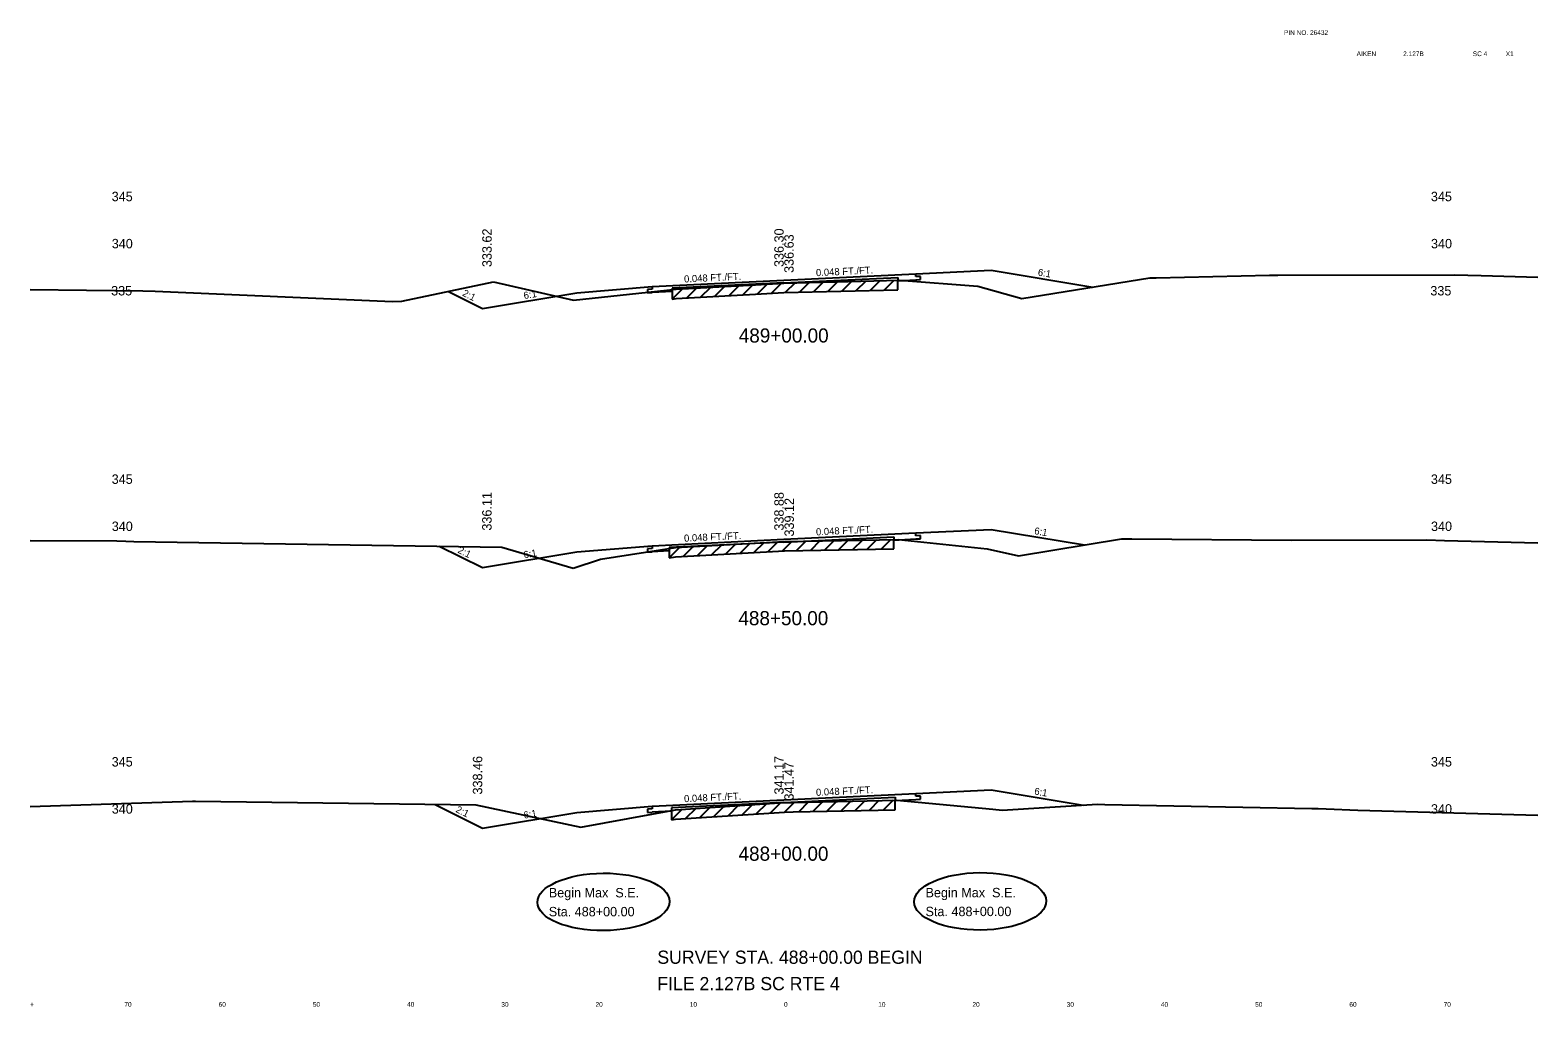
# Model space of a CAD drawing. Extents: x 1000 to 1162, y 999 to 8520.
# Drawn here: x 1000 to 1160, y 999.5 to 1103.2 of the extents above; entities that cross this region are included whole.
import ezdxf

# ---------------------------------------------------------------- set-up
doc = ezdxf.new("R2010")
doc.units = 0
for name, color, linetype in [('Level 10', 7, 'Continuous'), ('Level 11', 7, 'Continuous'), ('Level 12', 7, 'Continuous'), ('Level 20', 7, 'Continuous'), ('Level 3', 7, 'Continuous'), ('Level 32', 7, 'Continuous'), ('Level 33', 7, 'Continuous'), ('Level 53', 7, 'Continuous'), ('Level 56', 7, 'Continuous'), ('Level 59', 7, 'Continuous'), ('Level 6', 7, 'Continuous'), ('Level 60', 7, 'Continuous'), ('Level 61', 7, 'Continuous'), ('Level 7', 7, 'Continuous')]:
    doc.layers.add(name, color=color, linetype=linetype)

msp = doc.modelspace()

# ---------------------------------------------------------------- linework, layer by layer
at = {"layer": 'Level 11'}
for p, q in [((1094, 1077), (1094, 1077.3)), ((1094.5, 1077.02), (1094, 1077)), ((1094.5, 1076.68), (1094.5, 1077.02)), ((1066, 1075.65), (1065.5, 1075.63)), ((1065.5, 1075.63), (1065.5, 1075.29)), ((1065.5, 1075.29), (1066, 1075.31)), ((1066, 1075.95), (1066, 1075.65)), ((1094, 1076.66), (1094.5, 1076.68)), ((1094, 1049.49), (1094, 1049.79)), ((1066, 1048.14), (1065.5, 1048.12)), ((1065.5, 1048.12), (1065.5, 1047.78)), ((1066, 1048.44), (1066, 1048.14)), ((1094.5, 1049.51), (1094, 1049.49)), ((1094, 1049.15), (1094.5, 1049.17)), ((1094.5, 1049.17), (1094.5, 1049.51)), ((1065.5, 1047.78), (1066, 1047.8)), ((1094, 1021.84), (1094, 1022.14)), ((1094.5, 1021.87), (1094, 1021.84)), ((1094, 1021.5), (1094.5, 1021.53)), ((1094.5, 1021.53), (1094.5, 1021.87)), ((1066, 1020.5), (1065.5, 1020.47)), ((1065.5, 1020.47), (1065.5, 1020.13)), ((1065.5, 1020.13), (1066, 1020.16)), ((1066, 1020.8), (1066, 1020.5))]:
    msp.add_line(p, q, dxfattribs=at)
at = {"layer": 'Level 12'}
for p, q in [((1068.14, 1075.42), (1066, 1075.31)), ((1068.14, 1075.62), (1068.14, 1075.42)), ((1092.07, 1076.56), (1094, 1076.66)), ((1092.07, 1076.6), (1092.07, 1076.56)), ((1067.8, 1048.14), (1067.8, 1047.89)), ((1091.64, 1049.04), (1094, 1049.15)), ((1091.64, 1049.1), (1091.64, 1049.04)), ((1067.8, 1047.89), (1066, 1047.8)), ((1091.8, 1021.4), (1094, 1021.5)), ((1091.8, 1021.42), (1091.8, 1021.4)), ((1068.06, 1020.26), (1066, 1020.16)), ((1068.06, 1020.34), (1068.06, 1020.26))]:
    msp.add_line(p, q, dxfattribs=at)
at = {"layer": 'Level 20'}
for centre in [(1060.84, 1010.63), (1100.82, 1010.69)]:
    msp.add_ellipse(centre, major_axis=(7.01, 0.05), ratio=0.434762, dxfattribs=at)
at = {"layer": 'Level 53'}
for p, q in [((1080, 1076.33), (1092.07, 1076.9)), ((1092.07, 1076.9), (1092.07, 1076.6)), ((1080, 1076.33), (1068.14, 1075.76)), ((1068.14, 1075.76), (1068.14, 1075.62)), ((1080, 1048.82), (1067.8, 1048.23)), ((1067.8, 1048.23), (1067.8, 1048.14)), ((1080, 1048.82), (1091.64, 1049.38)), ((1091.64, 1049.38), (1091.64, 1049.1)), ((1080, 1021.17), (1068.06, 1020.6)), ((1080, 1021.17), (1091.8, 1021.74)), ((1091.8, 1021.74), (1091.8, 1021.42)), ((1068.06, 1020.6), (1068.06, 1020.34))]:
    msp.add_line(p, q, dxfattribs=at)
at = {"layer": 'Level 59'}
for p, q in [((1080, 1076.63), (1094, 1077.3)), ((1066, 1075.95), (1080, 1076.63)), ((1080, 1049.12), (1094, 1049.79)), ((1066, 1048.44), (1080, 1049.12)), ((1066, 1020.8), (1080, 1021.47)), ((1080, 1021.47), (1094, 1022.14))]:
    msp.add_line(p, q, dxfattribs=at)
at = {"layer": 'Level 6'}
for p, q in [((1094, 1077.3), (1102, 1077.68)), ((1058, 1075.29), (1066, 1075.95)), ((1094, 1049.79), (1102, 1050.17)), ((1058, 1047.78), (1066, 1048.44)), ((1094, 1022.14), (1102, 1022.53)), ((1058, 1020.13), (1066, 1020.8))]:
    msp.add_line(p, q, dxfattribs=at)
at = {"layer": 'Level 60'}
for p, q in [((1105.24, 1074.67), (1118.81, 1076.87)), ((1118.81, 1076.87), (1119.51, 1076.86)), ((1119.51, 1076.86), (1131.54, 1077.15)), ((1131.54, 1077.15), (1132.39, 1077.15)), ((1132.39, 1077.15), (1151.14, 1077.2)), ((1151.14, 1077.2), (1154, 1077.12)), ((1154, 1077.12), (1160, 1076.93)), ((1000, 1075.62), (1011.95, 1075.48)), ((1011.95, 1075.48), (1013.27, 1075.46)), ((1013.27, 1075.46), (1038.46, 1074.36)), ((1039.46, 1074.38), (1049.17, 1076.44)), ((1049.17, 1076.44), (1057.66, 1074.49)), ((1057.66, 1074.49), (1068.54, 1075.66)), ((1068.54, 1075.66), (1076.98, 1076.13)), ((1076.98, 1076.13), (1080, 1076.3)), ((1080, 1076.3), (1092.26, 1076.61)), ((1092.26, 1076.61), (1100.56, 1075.99)), ((1100.56, 1075.99), (1105.24, 1074.67)), ((1038.46, 1074.36), (1039.46, 1074.38)), ((1000, 1049), (1009.19, 1048.94)), ((1009.19, 1048.94), (1010.17, 1048.93)), ((1010.17, 1048.93), (1011, 1048.89)), ((1011, 1048.89), (1050.05, 1048.3)), ((1050.05, 1048.3), (1057.63, 1046.04)), ((1060.51, 1047.02), (1068.49, 1048.25)), ((1068.49, 1048.25), (1079.41, 1048.85)), ((1079.41, 1048.85), (1080.05, 1048.88)), ((1080.05, 1048.88), (1092.16, 1049.11)), ((1092.16, 1049.11), (1101.55, 1048.09)), ((1101.55, 1048.09), (1104.87, 1047.35)), ((1104.87, 1047.35), (1115.82, 1049.18)), ((1115.82, 1049.18), (1116.48, 1049.17)), ((1116.48, 1049.17), (1116.92, 1049.16)), ((1116.92, 1049.16), (1133.84, 1049.04)), ((1133.84, 1049.04), (1148.22, 1049.05)), ((1148.22, 1049.05), (1150.1, 1049)), ((1150.1, 1049), (1160, 1048.73)), ((1057.63, 1046.04), (1060.51, 1047.02)), ((1000, 1020.77), (1017.22, 1021.32)), ((1017.22, 1021.32), (1017.55, 1021.31)), ((1017.55, 1021.31), (1047.3, 1020.92)), ((1047.3, 1020.92), (1058.43, 1018.56)), ((1068.49, 1020.42), (1080.06, 1021.17)), ((1080.06, 1021.17), (1080.96, 1021.19)), ((1080.96, 1021.19), (1091.99, 1021.43)), ((1091.99, 1021.43), (1102.15, 1020.48)), ((1103.15, 1020.38), (1113.28, 1021)), ((1113.28, 1021), (1114.03, 1020.97)), ((1114.03, 1020.97), (1136.02, 1020.56)), ((1058.43, 1018.56), (1068.49, 1020.42)), ((1102.15, 1020.48), (1103.15, 1020.38)), ((1136.02, 1020.56), (1136.7, 1020.53)), ((1136.7, 1020.53), (1137.53, 1020.51)), ((1137.53, 1020.51), (1140.9, 1020.38)), ((1140.9, 1020.38), (1160, 1019.83))]:
    msp.add_line(p, q, dxfattribs=at)
at = {"layer": 'Level 61'}
for p, q in [((1069.22, 1075.7), (1068.14, 1074.62)), ((1068.14, 1075.62), (1068.14, 1074.62)), ((1070.7, 1075.78), (1069.64, 1074.72)), ((1072.2, 1075.86), (1071.14, 1074.81)), ((1073.7, 1075.95), (1072.64, 1074.89)), ((1075.2, 1076.03), (1074.14, 1074.97)), ((1076.7, 1076.12), (1075.64, 1075.06)), ((1076.98, 1075.13), (1080, 1075.3)), ((1078.2, 1076.2), (1077.14, 1075.14)), ((1079.7, 1076.28), (1078.64, 1075.22)), ((1080, 1075.3), (1092.07, 1075.6)), ((1081.17, 1076.33), (1080.14, 1075.3)), ((1082.67, 1076.37), (1081.64, 1075.34)), ((1084.17, 1076.4), (1083.14, 1075.38)), ((1085.67, 1076.44), (1084.64, 1075.42)), ((1087.17, 1076.48), (1086.14, 1075.45)), ((1088.67, 1076.52), (1087.64, 1075.49)), ((1090.17, 1076.56), (1089.14, 1075.53)), ((1091.67, 1076.59), (1090.64, 1075.57)), ((1092.07, 1075.6), (1092.07, 1076.6)), ((1068.14, 1074.62), (1068.54, 1074.66)), ((1068.54, 1074.66), (1076.98, 1075.13)), ((1068.93, 1048.27), (1067.8, 1047.14)), ((1067.8, 1048.14), (1067.8, 1047.14)), ((1070.36, 1048.35), (1069.3, 1047.29)), ((1071.86, 1048.43), (1070.8, 1047.37)), ((1073.36, 1048.51), (1072.3, 1047.46)), ((1074.86, 1048.6), (1073.8, 1047.54)), ((1076.36, 1048.68), (1075.3, 1047.62)), ((1077.86, 1048.76), (1076.8, 1047.7)), ((1079.36, 1048.84), (1078.3, 1047.79)), ((1080.83, 1048.9), (1079.8, 1047.87)), ((1080.05, 1047.88), (1091.64, 1048.1)), ((1082.32, 1048.92), (1081.3, 1047.91)), ((1083.82, 1048.95), (1082.8, 1047.93)), ((1085.32, 1048.98), (1084.3, 1047.96)), ((1086.82, 1049.01), (1085.8, 1047.99)), ((1088.32, 1049.04), (1087.3, 1048.02)), ((1089.82, 1049.07), (1088.8, 1048.05)), ((1091.32, 1049.1), (1090.3, 1048.08)), ((1091.64, 1048.1), (1091.64, 1049.1)), ((1067.8, 1047.14), (1068.49, 1047.25)), ((1068.49, 1047.25), (1079.41, 1047.85)), ((1079.41, 1047.85), (1080.05, 1047.88)), ((1075.13, 1020.85), (1074.06, 1019.78)), ((1076.63, 1020.95), (1075.56, 1019.88)), ((1078.13, 1021.05), (1077.06, 1019.98)), ((1079.63, 1021.14), (1078.56, 1020.07)), ((1081.08, 1021.19), (1080.06, 1020.17)), ((1082.58, 1021.22), (1081.56, 1020.2)), ((1084.08, 1021.26), (1083.06, 1020.23)), ((1085.58, 1021.29), (1084.56, 1020.27)), ((1087.08, 1021.32), (1086.06, 1020.3)), ((1088.58, 1021.35), (1087.56, 1020.33)), ((1090.08, 1021.39), (1089.06, 1020.36)), ((1091.58, 1021.42), (1090.56, 1020.4)), ((1091.8, 1020.42), (1091.8, 1021.42)), ((1069.18, 1020.47), (1068.06, 1019.34)), ((1068.06, 1020.34), (1068.06, 1019.34)), ((1068.06, 1019.34), (1068.49, 1019.42)), ((1068.49, 1019.42), (1080.06, 1020.17)), ((1070.63, 1020.56), (1069.56, 1019.49)), ((1072.13, 1020.66), (1071.06, 1019.59)), ((1073.63, 1020.75), (1072.56, 1019.69)), ((1080.06, 1020.17), (1080.96, 1020.19)), ((1080.96, 1020.19), (1091.8, 1020.42))]:
    msp.add_line(p, q, dxfattribs=at)
at = {"layer": 'Level 7'}
for p, q in [((1102, 1077.68), (1112.77, 1075.89)), ((1044.39, 1075.43), (1048, 1073.62)), ((1048, 1073.62), (1058, 1075.29)), ((1102, 1050.17), (1111.9, 1048.52)), ((1043.42, 1048.4), (1048, 1046.11)), ((1048, 1046.11), (1058, 1047.78)), ((1102, 1022.53), (1111.74, 1020.9)), ((1042.97, 1020.98), (1048, 1018.46)), ((1048, 1018.46), (1058, 1020.13))]:
    msp.add_line(p, q, dxfattribs=at)

# ---------------------------------------------------------------- texts
at = {"layer": 'Level 10'}
for s, p in [('336.30', (1079.97, 1078.02)), ('338.88', (1079.97, 1050.04)), ('341.17', (1079.97, 1022.03))]:
    msp.add_text(s, height=1, rotation=90, dxfattribs=at).set_placement(p)
at = {"layer": 'Level 11'}
for s, p in [(' 345', (1008.28, 1085)), (' 345', (1148.28, 1085)), (' 340', (1008.29, 1080)), (' 340', (1148.29, 1080)), (' 335', (1008.22, 1075)), (' 335', (1148.22, 1075)), (' 345', (1008.28, 1055)), (' 345', (1148.28, 1055)), (' 340', (1008.29, 1050)), (' 340', (1148.29, 1050)), (' 345', (1008.28, 1025)), (' 345', (1148.28, 1025)), (' 340', (1008.29, 1020)), (' 340', (1148.29, 1020))]:
    msp.add_text(s, height=1, dxfattribs=at).set_placement(p)
at = {"layer": 'Level 20'}
for s, height, p in [('PIN NO. 26432', 0.5, (1133.06, 1102.65)), ('AIKEN', 0.5, (1140.77, 1100.4)), ('2.127B', 0.5, (1145.71, 1100.4)), ('SC 4', 0.5, (1153.1, 1100.4)), ('X1', 0.5, (1156.59, 1100.4)), ('Begin Max  S.E.', 1, (1055.04, 1011.11)), ('Begin Max  S.E.', 1, (1095.02, 1011.12)), ('Sta. 488+00.00', 1, (1055.04, 1009.1)), ('Sta. 488+00.00', 1, (1095.02, 1009.12)), ('SURVEY STA. 488+00.00 BEGIN', 1.4, (1066.56, 1004.06)), ('FILE 2.127B SC RTE 4', 1.4, (1066.56, 1001.26))]:
    msp.add_text(s, height=height, dxfattribs=at).set_placement(p)
at = {"layer": 'Level 3'}
for s, p in [('489+00.00', (1075.2, 1070)), ('488+50.00', (1075.16, 1040)), ('488+00.00', (1075.18, 1015))]:
    msp.add_text(s, height=1.5, dxfattribs=at).set_placement(p)
at = {"layer": 'Level 32'}
for s, rotation, p in [('0.048 FT./FT.', 2.7481, (1069.41, 1076.37)), ('0.048 FT./FT.', 2.748, (1083.41, 1077.04)), ('6:1', 350.5377, (1106.9, 1077.12)), ('2:1', 333.435, (1045.8, 1075)), ('6:1', 9.4623, (1052.43, 1074.61)), ('0.048 FT./FT.', 2.7481, (1069.41, 1048.86)), ('0.048 FT./FT.', 2.748, (1083.41, 1049.53)), ('6:1', 350.5377, (1106.52, 1049.67)), ('2:1', 333.435, (1045.31, 1047.73)), ('6:1', 9.4623, (1052.43, 1047.1)), ('0.048 FT./FT.', 2.7481, (1083.41, 1021.88)), ('6:1', 350.5377, (1106.52, 1022.03)), ('0.048 FT./FT.', 2.7481, (1069.41, 1021.21)), ('2:1', 333.435, (1045.09, 1020.2)), ('6:1', 9.4623, (1052.43, 1019.46))]:
    msp.add_text(s, height=0.75, rotation=rotation, dxfattribs=at).set_placement(p)
at = {"layer": 'Level 33'}
for s, p in [('333.62', (1048.98, 1078.01)), ('336.11', (1048.97, 1050.04)), ('338.46', (1047.98, 1022.03))]:
    msp.add_text(s, height=1, rotation=90, dxfattribs=at).set_placement(p)
at = {"layer": 'Level 56'}
for s, p in [('70', (1010, 999.5)), ('60', (1020, 999.5)), ('50', (1030, 999.5)), ('40', (1040, 999.5)), ('30', (1050, 999.5)), ('20', (1060, 999.5)), ('10', (1070, 999.5)), ('0', (1080, 999.5)), ('10', (1090, 999.5)), ('20', (1100, 999.5)), ('30', (1110, 999.5)), ('40', (1120, 999.5)), ('50', (1130, 999.5)), ('60', (1140, 999.5)), ('70', (1150, 999.5)), ('+', (1000, 999.5))]:
    msp.add_text(s, height=0.5, dxfattribs=at).set_placement(p)
at = {"layer": 'Level 59'}
for s, p in [(' 336.63', (1081.03, 1077.02)), (' 339.12', (1081.05, 1049.04)), (' 341.47', (1081.03, 1021.02))]:
    msp.add_text(s, height=1, rotation=90, dxfattribs=at).set_placement(p)

doc.saveas('drawing.dxf')
